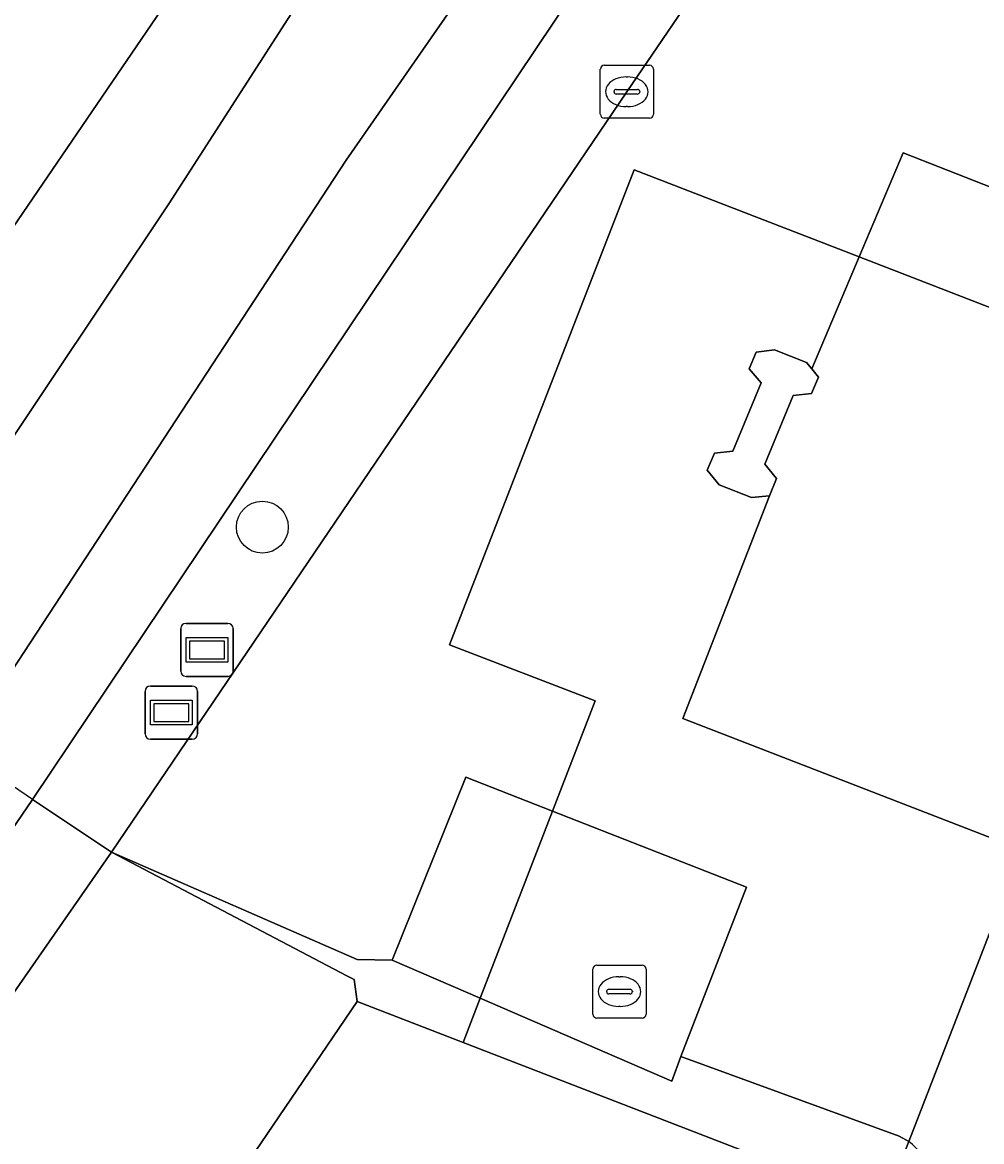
# Model space of a CAD drawing. Extents: x 158132 to 159664, y 385256 to 387218.
# Drawn here: x 159315.62 to 159333.7, y 385388.22 to 385409.33 of the extents above; entities that cross this region are included whole.
import ezdxf

# ---------------------------------------------------------------- set-up
doc = ezdxf.new("R2010")
doc.units = 0
for name, color, linetype in [('IMGEO_Boom', 7, 'Continuous'), ('IMGEO_Gemengd_bos', 7, 'Continuous'), ('IMGEO_Groenvoorziening', 7, 'Continuous'), ('IMGEO_Hek', 7, 'Continuous'), ('IMGEO_Kolk', 7, 'Continuous'), ('IMGEO_Oever', 7, 'Continuous'), ('IMGEO_Pand', 7, 'Continuous'), ('IMGEO_Parkeervlak_open', 7, 'Continuous'), ('IMGEO_Reclamebord', 7, 'Continuous'), ('IMGEO_Rijbaan_lokaal_open', 7, 'Continuous'), ('IMGEO_Voetpad_open', 7, 'Continuous'), ('IMGEO_Waterloop', 7, 'Continuous')]:
    doc.layers.add(name, color=color, linetype=linetype)

msp = doc.modelspace()

# ---------------------------------------------------------------- linework, layer by layer
at = {"layer": 'IMGEO_Boom'}
msp.add_circle((159320.145, 385399.809), 0.489, dxfattribs=at)
at = {"layer": 'IMGEO_Gemengd_bos'}
msp.add_lwpolyline([(159132.553, 385500.97), (159265.284, 385343.699), (159265.844, 385342.842), (159266.47, 385342.032), (159267.16, 385341.274), (159267.908, 385340.575), (159268.71, 385339.938), (159275.236, 385349.537), (159309.437, 385400.212), (159311.126, 385399.117), (159314.59, 385404.223), (159329.369, 385425.889), (159343.449, 385446.501), (159366.542, 385480.67), (159383.557, 385505.752), (159398.87, 385528.731), (159422.983, 385564.547)], dxfattribs=at)
at = {"layer": 'IMGEO_Groenvoorziening'}
for points in [[(159336.855, 385422.351), (159335.137, 385423.502), (159315.808, 385394.675), (159317.298, 385393.677), (159327.018, 385408.02), (159336.524, 385421.981), (159336.668, 385422.152)], [(159294.275, 385359.825), (159298.339, 385365.763), (159303.909, 385374.42), (159317.298, 385393.677), (159315.808, 385394.675), (159293.249, 385361.563)]]:
    msp.add_lwpolyline(points, dxfattribs=at)
at = {"layer": 'IMGEO_Hek'}
for points in [[(159315.808, 385394.675), (159315.433, 385394.927)], [(159317.298, 385393.677), (159315.808, 385394.675)], [(159321.933, 385390.864), (159321.873, 385391.275), (159321.735, 385391.347), (159317.298, 385393.677)]]:
    msp.add_lwpolyline(points, dxfattribs=at)
at = {"layer": 'IMGEO_Kolk'}
for p, q in [((159326.516, 385407.594), (159326.516, 385408.446)), ((159326.591, 385408.52), (159327.443, 385408.52)), ((159327.517, 385408.446), (159327.517, 385407.594)), ((159327.004, 385408.3), (159327.029, 385408.3)), ((159326.775, 385408.014), (159326.775, 385408.026)), ((159326.818, 385408.063), (159327.216, 385408.063)), ((159327.259, 385408.026), (159327.259, 385408.014)), ((159327.213, 385407.977), (159326.815, 385407.977)), ((159327.027, 385407.74), (159327.002, 385407.74)), ((159327.443, 385407.52), (159326.591, 385407.52)), ((159326.452, 385391.549), (159327.304, 385391.549)), ((159326.377, 385390.623), (159326.377, 385391.475)), ((159326.865, 385391.329), (159326.89, 385391.329)), ((159327.378, 385391.475), (159327.378, 385390.623)), ((159326.636, 385391.043), (159326.636, 385391.055)), ((159327.074, 385391.006), (159326.676, 385391.006)), ((159326.679, 385391.092), (159327.077, 385391.092)), ((159327.12, 385391.055), (159327.12, 385391.043)), ((159326.888, 385390.769), (159326.863, 385390.769)), ((159327.304, 385390.549), (159326.452, 385390.549))]:
    msp.add_line(p, q, dxfattribs=at)
for points in [[(159326.516, 385407.594), (159326.516, 385408.446)], [(159326.591, 385408.52), (159327.443, 385408.52)], [(159327.517, 385408.446), (159327.517, 385407.594)], [(159327.443, 385407.52), (159326.591, 385407.52)], [(159326.452, 385391.549), (159327.304, 385391.549)], [(159326.377, 385390.623), (159326.377, 385391.475)], [(159327.378, 385391.475), (159327.378, 385390.623)], [(159327.304, 385390.549), (159326.452, 385390.549)]]:
    msp.add_lwpolyline(points, dxfattribs=at)
for centre, radius, start, end in [((159326.593, 385408.444), 0.0765, 91.552, 178.448), ((159326.593, 385408.444), 0.0765, 91.552, 178.448), ((159327.441, 385408.444), 0.0765, 1.552, 88.448), ((159327.441, 385408.444), 0.0765, 1.552, 88.448), ((159326.815, 385408.023), 0.0403, 85.8775, 175.7526), ((159326.812, 385408.013), 0.0366, 178.938, 274.7102), ((159327.216, 385408.02), 0.043, 264.8664, 352.4533), ((159327.22, 385408.025), 0.0386, 1.7309, 96.639), ((159326.593, 385407.596), 0.0765, 181.552, 268.448), ((159326.593, 385407.596), 0.0765, 181.552, 268.448), ((159327.441, 385407.596), 0.0765, 271.552, 358.448), ((159327.441, 385407.596), 0.0765, 271.552, 358.448), ((159326.454, 385391.473), 0.0765, 91.552, 178.448), ((159326.454, 385391.473), 0.0765, 91.552, 178.448), ((159327.302, 385391.473), 0.0765, 1.552, 88.448), ((159327.302, 385391.473), 0.0765, 1.552, 88.448), ((159326.676, 385391.052), 0.0403, 85.8775, 175.7526), ((159326.673, 385391.042), 0.0366, 178.938, 274.7102), ((159327.077, 385391.049), 0.043, 264.8664, 352.4533), ((159327.081, 385391.054), 0.0386, 1.7309, 96.639), ((159326.454, 385390.625), 0.0765, 181.552, 268.448), ((159326.454, 385390.625), 0.0765, 181.552, 268.448), ((159327.302, 385390.625), 0.0765, 271.552, 358.448), ((159327.302, 385390.625), 0.0765, 271.552, 358.448)]:
    msp.add_arc(centre, radius, start, end, dxfattribs=at)
for centre, major_axis, ratio, start_param, end_param in [((159327.003, 385408.02), (-0.387, 0.002), 0.722429, 4.712389, 7.853982), ((159327.028, 385408.02), (-0.39, 0.002), 0.717154, 1.570796, 4.712389), ((159326.864, 385391.049), (-0.387, 0.002), 0.722429, 4.712389, 7.853982), ((159326.889, 385391.049), (-0.39, 0.002), 0.717154, 1.570796, 4.712389)]:
    msp.add_ellipse(centre, major_axis=major_axis, ratio=ratio, start_param=start_param, end_param=end_param, dxfattribs=at)
at = {"layer": 'IMGEO_Oever'}
for points in [[(159422.983, 385564.547), (159398.87, 385528.731), (159383.557, 385505.752), (159366.542, 385480.67), (159343.449, 385446.501), (159329.369, 385425.889), (159314.59, 385404.223), (159311.126, 385399.117), (159296.066, 385376.914), (159289.266, 385365.883), (159289.124, 385364.503), (159289.223, 385364.039), (159289.694, 385363.44), (159290.567, 385362.756), (159292.284, 385361.412)], [(159423.408, 385555.799), (159393.58, 385512.12), (159384.886, 385499.414), (159377.28, 385488.044), (159363.208, 385467.48), (159350.848, 385449.203), (159338.127, 385430.347), (159321.722, 385406.729), (159300.878, 385374.886), (159292.979, 385363.264), (159292.394, 385363.258), (159291.712, 385363.694), (159291.166, 385364.128), (159291.033, 385364.747), (159301.937, 385381.285), (159318.383, 385405.904), (159327.971, 385420.814), (159340.886, 385439.242), (159359.977, 385467.357), (159385.32, 385504.814), (159406.163, 385535.64)], [(159293.249, 385361.563), (159315.808, 385394.675), (159335.137, 385423.502)]]:
    msp.add_lwpolyline(points, dxfattribs=at)
at = {"layer": 'IMGEO_Pand'}
for points in [[(159330.149, 385402.292), (159330.499, 385402.326), (159330.627, 385402.64), (159330.501, 385402.795), (159330.403, 385402.915), (159329.803, 385403.15), (159329.453, 385403.111), (159329.323, 385402.797), (159329.547, 385402.529), (159329.017, 385401.244), (159328.667, 385401.206), (159328.533, 385400.883), (159328.754, 385400.607), (159329.364, 385400.368), (159329.708, 385400.401), (159329.84, 385400.725), (159329.62, 385400.995)], [(159325.306, 385380.08), (159328.225, 385378.947), (159331.236, 385386.718), (159331.419, 385387.189), (159323.931, 385390.09), (159321.933, 385390.864), (159311.29, 385375.202), (159308.981, 385362.497), (159318.908, 385355.721), (159314.231, 385348.803), (159312.454, 385348.445), (159311.61, 385347.185), (159316.979, 385343.527), (159323.253, 385352.79), (159322.815, 385353.097), (159319.544, 385355.325), (159319.436, 385355.372), (159320.981, 385364.001), (159321.69, 385367.879), (159322.404, 385371.963), (159323.416, 385373.419), (159324.057, 385372.971)]]:
    msp.add_lwpolyline(points, close=True, dxfattribs=at)
at = {"layer": 'IMGEO_Parkeervlak_open'}
for points in [[(159336.668, 385422.152), (159336.524, 385421.981), (159327.018, 385408.02), (159317.298, 385393.677), (159321.934, 385391.656), (159322.589, 385391.644), (159323.979, 385395.096), (159325.615, 385394.455), (159326.417, 385396.533), (159323.674, 385397.59), (159327.156, 385406.546), (159331.395, 385404.904), (159332.227, 385406.865), (159345.064, 385401.828), (159352.152, 385419.971)], [(159339.41, 385387.323), (159339.823, 385388.381), (159340.567, 385390.319), (159340.92, 385391.221), (159340.759, 385391.283), (159340.651, 385391.005), (159334.353, 385393.445), (159332.33, 385388.22)]]:
    msp.add_lwpolyline(points, dxfattribs=at)
for points in [[(159332.227, 385406.865), (159331.395, 385404.904), (159344.125, 385399.973), (159340.759, 385391.283), (159340.92, 385391.221), (159345.064, 385401.828)], [(159311.29, 385375.202), (159321.933, 385390.864), (159321.873, 385391.275), (159321.735, 385391.347), (159317.298, 385393.677), (159303.909, 385374.42), (159298.339, 385365.763), (159294.275, 385359.825), (159287.727, 385350.434), (159284.124, 385343.986), (159288.431, 385342.139), (159314.105, 385331.133), (159319.018, 385342.265), (159316.979, 385343.527), (159311.61, 385347.185), (159312.454, 385348.445), (159314.231, 385348.803), (159318.908, 385355.721), (159308.981, 385362.497)]]:
    msp.add_lwpolyline(points, close=True, dxfattribs=at)
msp.add_arc((159331.741, 385387.403), 1.007, 335.0854, 54.1789, dxfattribs=at)
at = {"layer": 'IMGEO_Reclamebord'}
for p, q in [((159318.605, 385397.094), (159318.605, 385397.894)), ((159318.605, 385397.894), (159318.605, 385397.094)), ((159318.705, 385397.994), (159319.495, 385397.994)), ((159319.495, 385397.994), (159318.705, 385397.994)), ((159319.595, 385397.894), (159319.595, 385397.094)), ((159319.595, 385397.094), (159319.595, 385397.894)), ((159319.495, 385396.994), (159318.705, 385396.994)), ((159318.705, 385396.994), (159319.495, 385396.994)), ((159317.933, 385395.911), (159317.933, 385396.711)), ((159317.933, 385396.711), (159317.933, 385395.911)), ((159318.033, 385396.811), (159318.823, 385396.811)), ((159318.823, 385396.811), (159318.033, 385396.811)), ((159318.923, 385396.711), (159318.923, 385395.911)), ((159318.923, 385395.911), (159318.923, 385396.711)), ((159318.823, 385395.811), (159318.033, 385395.811)), ((159318.033, 385395.811), (159318.823, 385395.811))]:
    msp.add_line(p, q, dxfattribs=at)
for points in [[(159318.706, 385397.726), (159319.494, 385397.726), (159319.494, 385397.262), (159318.706, 385397.262), (159318.706, 385397.726)], [(159318.771, 385397.661), (159318.771, 385397.327), (159319.429, 385397.327), (159319.429, 385397.661), (159318.771, 385397.661)], [(159318.034, 385396.543), (159318.822, 385396.543), (159318.822, 385396.079), (159318.034, 385396.079), (159318.034, 385396.543)], [(159318.099, 385396.478), (159318.099, 385396.144), (159318.757, 385396.144), (159318.757, 385396.478), (159318.099, 385396.478)]]:
    msp.add_lwpolyline(points, dxfattribs=at)
for centre, start, end in [((159318.705, 385397.894), 90, 180), ((159318.705, 385397.894), 90, 180), ((159319.495, 385397.894), 0, 90), ((159319.495, 385397.894), 360, 90), ((159318.705, 385397.094), 180, 270), ((159318.705, 385397.094), 180, 270), ((159319.495, 385397.094), 270, 0), ((159319.495, 385397.094), 270, 0), ((159318.033, 385396.711), 90, 180), ((159318.033, 385396.711), 90, 180), ((159318.823, 385396.711), 0, 90), ((159318.823, 385396.711), 360, 90), ((159318.033, 385395.911), 180, 270), ((159318.033, 385395.911), 180, 270), ((159318.823, 385395.911), 270, 0), ((159318.823, 385395.911), 270, 0)]:
    msp.add_arc(centre, 0.1, start, end, dxfattribs=at)
at = {"layer": 'IMGEO_Rijbaan_lokaal_open'}
msp.add_lwpolyline([(159340.759, 385391.283), (159328.074, 385396.2), (159329.708, 385400.401), (159329.364, 385400.368), (159328.754, 385400.607), (159328.533, 385400.883), (159328.667, 385401.206), (159329.017, 385401.244), (159329.547, 385402.529), (159329.323, 385402.797), (159329.453, 385403.111), (159329.803, 385403.15), (159330.403, 385402.915), (159330.501, 385402.795), (159331.395, 385404.904), (159327.156, 385406.546), (159323.674, 385397.59), (159326.417, 385396.533), (159325.615, 385394.455), (159329.274, 385393.021), (159328.036, 385389.828), (159332.152, 385388.323), (159332.33, 385388.22), (159334.353, 385393.445)], dxfattribs=at)
for points in [[(159344.125, 385399.973), (159331.395, 385404.904), (159330.501, 385402.795), (159330.627, 385402.64), (159330.499, 385402.326), (159330.149, 385402.292), (159329.62, 385400.995), (159329.84, 385400.725), (159329.708, 385400.401), (159328.074, 385396.2), (159340.759, 385391.283)], [(159325.615, 385394.455), (159323.979, 385395.096), (159322.589, 385391.644), (159324.253, 385390.924)], [(159324.253, 385390.924), (159327.867, 385389.359), (159328.036, 385389.828), (159329.274, 385393.021), (159325.615, 385394.455)]]:
    msp.add_lwpolyline(points, close=True, dxfattribs=at)
at = {"layer": 'IMGEO_Voetpad_open'}
for points in [[(159321.735, 385391.347), (159321.873, 385391.275), (159321.933, 385390.864), (159323.931, 385390.09), (159324.253, 385390.924), (159322.589, 385391.644), (159321.934, 385391.656), (159317.298, 385393.677)], [(159323.931, 385390.09), (159331.419, 385387.189), (159331.236, 385386.718), (159331.662, 385386.493), (159332.33, 385388.22), (159332.152, 385388.323), (159328.036, 385389.828), (159327.867, 385389.359), (159324.253, 385390.924)]]:
    msp.add_lwpolyline(points, close=True, dxfattribs=at)
msp.add_lwpolyline([(159332.33, 385388.22), (159331.662, 385386.493), (159331.236, 385386.718), (159328.225, 385378.947), (159325.306, 385380.08), (159324.057, 385372.971), (159323.416, 385373.419), (159322.404, 385371.963), (159321.69, 385367.879), (159322.988, 385367.659)], dxfattribs=at)
msp.add_arc((159331.741, 385387.403), 1.007, 335.0854, 54.1789, dxfattribs=at)
at = {"layer": 'IMGEO_Waterloop'}
msp.add_lwpolyline([(159406.163, 385535.64), (159385.32, 385504.814), (159359.977, 385467.357), (159340.886, 385439.242), (159327.971, 385420.814), (159318.383, 385405.904), (159301.937, 385381.285), (159291.033, 385364.747), (159291.166, 385364.128), (159291.712, 385363.694), (159292.394, 385363.258), (159292.979, 385363.264), (159300.878, 385374.886), (159321.722, 385406.729), (159338.127, 385430.347), (159350.848, 385449.203), (159363.208, 385467.48), (159377.28, 385488.044), (159384.886, 385499.414), (159393.58, 385512.12), (159423.408, 385555.799)], dxfattribs=at)

doc.saveas('drawing.dxf')
